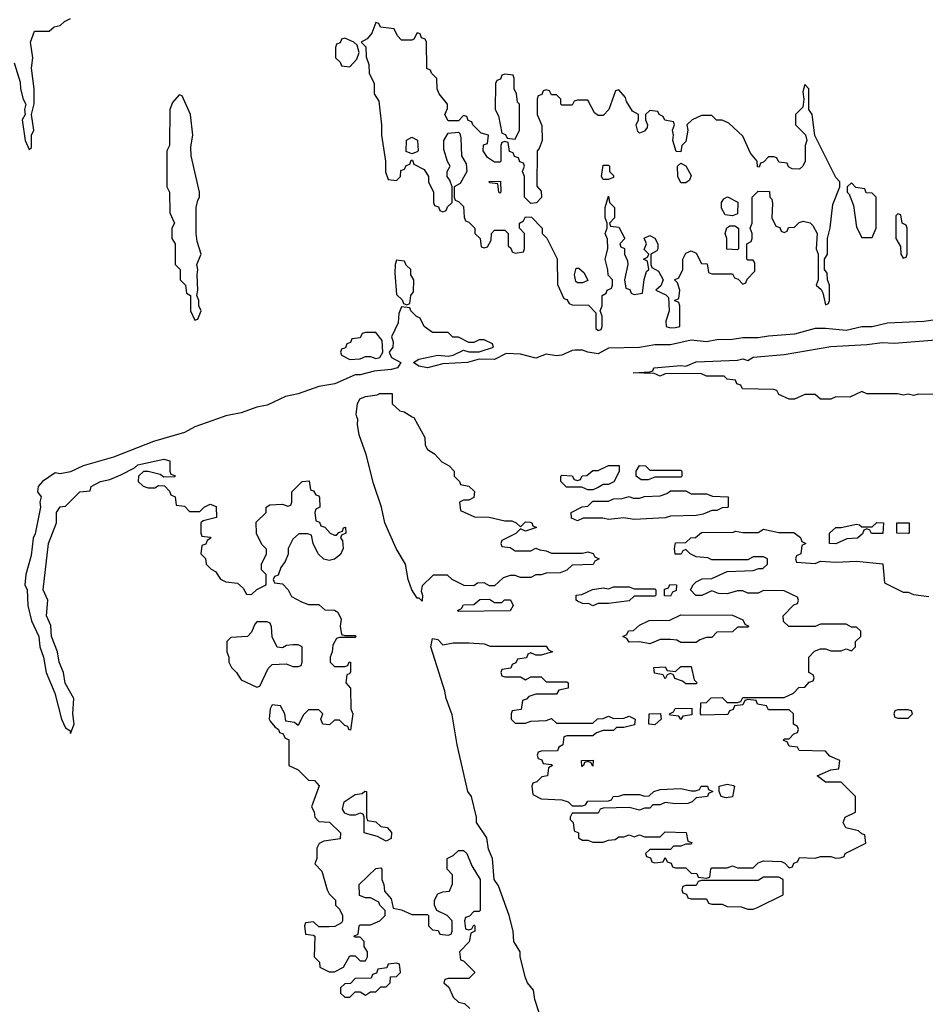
# Model space of a CAD drawing. Header units: inches. Extents: x 2601469 to 2753575, y 449403 to 582909.
# Tile 282 of 350: x 2655973 to 2659476, y 527726 to 531537. Entities that reach past the tile are written whole.
import ezdxf

# ---------------------------------------------------------------- set-up
doc = ezdxf.new("R2010")
doc.units = ezdxf.units.IN
doc.header["$MEASUREMENT"] = 0
doc.layers.add('C6552', color=7, linetype='Continuous')
doc.layers.add('C6553', color=7, linetype='Continuous')

msp = doc.modelspace()

# ---------------------------------------------------------------- linework, layer by layer
at = {"layer": 'C6552', "color": 4, "elevation": 12}
for points in [[(2656760, 530000), (2656650, 529961.1), (2656610, 529939.7), (2656490, 529904.7), (2656336.1, 529843.9), (2656218, 529810), (2656170, 529787.3), (2656130, 529779.6), (2656110, 529783.7), (2656060.7, 529750), (2656044.7, 529730), (2656042, 529710), (2656056, 529690), (2656051, 529670), (2656054, 529650), (2656032.8, 529547.2), (2656024.9, 529530), (2656016.7, 529463.3), (2655996.3, 529390), (2655993.4, 529350), (2656001.6, 529330), (2656003.8, 529270), (2656018, 529210), (2656046.4, 529150), (2656050.6, 529110), (2656064.4, 529070), (2656075.5, 529010), (2656108.5, 528930), (2656134, 528830), (2656150, 528796), (2656166.4, 528786.4), (2656170, 528774), (2656184, 528810), (2656179, 528850), (2656182, 528910), (2656149.4, 528969.4), (2656142.7, 529010), (2656126, 529050), (2656119, 529090), (2656096, 529150), (2656092.7, 529192.7), (2656077.2, 529230), (2656081.2, 529290), (2656064, 529330), (2656084, 529510), (2656115.3, 529590), (2656115.3, 529630), (2656130, 529652), (2656150, 529654), (2656206, 529710), (2656246, 529714), (2656249.1, 529730.9), (2656286, 529750), (2656322, 529758), (2656364.7, 529775.3), (2656417.2, 529802.8), (2656430, 529814.8), (2656530, 529836), (2656554, 529830), (2656554, 529790), (2656558, 529778), (2656572.7, 529772.7), (2656572.7, 529767.3), (2656530, 529766), (2656516.4, 529776.4), (2656470, 529788.7), (2656451.6, 529788.4), (2656432, 529770), (2656431.3, 529750), (2656450, 529731.3), (2656470, 529724.7), (2656495.3, 529724.7), (2656510, 529734), (2656532.7, 529732.7), (2656552.7, 529712.7), (2656558, 529698), (2656574, 529690), (2656578, 529658), (2656610, 529654), (2656630, 529634), (2656670, 529634), (2656686, 529650), (2656710, 529662), (2656732.7, 529652.7), (2656734, 529610), (2656682, 529598), (2656674, 529590), (2656674, 529550), (2656678, 529538), (2656710, 529534), (2656712, 529530), (2656698, 529522), (2656692.7, 529507.3), (2656678, 529502), (2656674, 529470), (2656691.6, 529451.6), (2656694, 529430), (2656714, 529410), (2656730, 529402), (2656750, 529372), (2656770, 529362), (2656816, 529356), (2656836.9, 529336.9), (2656850, 529314), (2656870, 529312), (2656890, 529332), (2656926, 529350), (2656926, 529390), (2656908.4, 529408.4), (2656908, 529430), (2656928, 529470), (2656927.3, 529487.3), (2656910, 529506), (2656888.4, 529548.4), (2656887.3, 529592.7), (2656926, 529630), (2656926, 529650), (2656940.4, 529659.6), (2656990, 529662), (2657010, 529654), (2657022, 529658), (2657026, 529670), (2657026, 529710), (2657066, 529750), (2657092.7, 529752.7), (2657098, 529718), (2657110, 529714), (2657118, 529698), (2657130, 529694), (2657132.7, 529687.3), (2657134, 529650), (2657118, 529642), (2657114, 529630), (2657118, 529598), (2657132.7, 529592.7), (2657138, 529578), (2657152.7, 529572.7), (2657174, 529550), (2657190, 529542), (2657198, 529542), (2657207.3, 529552.7), (2657222, 529558), (2657226, 529570), (2657232.7, 529572.7), (2657234, 529550), (2657218, 529542), (2657214, 529530), (2657222, 529522), (2657224.7, 529490), (2657213.4, 529466.6), (2657190.7, 529449.3), (2657170, 529444), (2657150, 529449), (2657128, 529470), (2657108, 529510), (2657102, 529542), (2657087.3, 529547.3), (2657052.7, 529547.3), (2657030, 529526), (2657012, 529490), (2657011.1, 529468.9), (2656999.6, 529440.4), (2656983.6, 529416.4), (2656972.7, 529387.3), (2656958, 529382), (2656954, 529370), (2656958, 529358), (2656990, 529354), (2657012, 529330), (2657024.7, 529304.7), (2657063.6, 529283.6), (2657090, 529274), (2657130, 529274), (2657152.7, 529252.7), (2657190, 529252), (2657203.6, 529243.6), (2657216.9, 529216.9), (2657212, 529190), (2657218, 529158), (2657230, 529154), (2657270, 529154), (2657274, 529150), (2657270, 529146), (2657210, 529146), (2657198, 529142), (2657183.6, 529116.4), (2657182, 529090), (2657174, 529070), (2657174, 529050), (2657190, 529034), (2657230, 529034), (2657242, 529038), (2657248, 529052), (2657252, 529050), (2657252.7, 529012.7), (2657250, 529006), (2657238, 529002), (2657234, 528970), (2657252, 528950), (2657254, 528870), (2657262, 528850), (2657252.7, 528787.3), (2657246, 528790), (2657242, 528802), (2657230, 528806), (2657210, 528826), (2657190, 528826), (2657171.6, 528808.4), (2657146, 528810), (2657138, 528830), (2657146, 528850), (2657130, 528866), (2657090, 528866), (2657070, 528846), (2657050, 528806), (2657036.4, 528816.4), (2657002, 528822), (2656998, 528850), (2656982, 528882), (2656950, 528886), (2656942, 528870), (2656938, 528830), (2656942, 528822), (2656959.6, 528799.6), (2656974, 528790), (2656978, 528778), (2656992.7, 528772.7), (2656998, 528758), (2657014, 528750), (2657014, 528650), (2657050, 528634), (2657090, 528594), (2657112.7, 528592.7), (2657131.6, 528571.6), (2657102, 528490), (2657111.6, 528471.6), (2657114, 528450), (2657130, 528434), (2657171.6, 528431.6), (2657214, 528390), (2657212.7, 528367.3), (2657150, 528358), (2657131.6, 528348.4), (2657122, 528330), (2657122, 528290), (2657114, 528270), (2657142, 528242), (2657162, 528170), (2657170, 528154), (2657194, 528130), (2657194, 528110), (2657210, 528094), (2657222, 528070), (2657222, 528050), (2657218, 528042), (2657192, 528028), (2657170, 528026), (2657130, 528026), (2657110, 528046), (2657078, 528042), (2657074, 528030), (2657078, 527998), (2657110, 527994), (2657114, 527990), (2657112, 527910), (2657132, 527890), (2657134, 527870), (2657170, 527852), (2657190, 527852), (2657226, 527870), (2657250, 527914), (2657270, 527914), (2657290, 527894), (2657310, 527894), (2657318, 527910), (2657318, 527930), (2657306, 527950), (2657306, 527970), (2657290, 527986), (2657270, 527986), (2657266, 527990), (2657282, 527998), (2657286, 528030), (2657290, 528034), (2657330, 528034), (2657366, 528050), (2657386, 528070), (2657386, 528090), (2657366, 528110), (2657362, 528122), (2657330, 528138), (2657310, 528138), (2657287.3, 528147.3), (2657286, 528190), (2657350, 528252), (2657370, 528254), (2657374, 528250), (2657374, 528210), (2657382, 528190), (2657383.6, 528163.6), (2657410, 528134), (2657418, 528098), (2657450, 528092), (2657490, 528074), (2657550, 528074), (2657554, 528070), (2657554, 528030), (2657570, 528014), (2657591.6, 528011.6), (2657598, 527998), (2657630, 527994), (2657642, 527998), (2657646, 528010), (2657646, 528050), (2657626, 528070), (2657586, 528090), (2657578, 528110), (2657578, 528130), (2657590, 528154), (2657610, 528162), (2657635.3, 528164.7), (2657647.3, 528192.7), (2657647.3, 528227.3), (2657626, 528250), (2657626, 528290), (2657650, 528302), (2657670, 528322), (2657690, 528322), (2657702, 528310), (2657722, 528262), (2657754, 528210), (2657754, 528090), (2657750, 528086), (2657730, 528086), (2657712.7, 528067.3), (2657698, 528062), (2657694, 528050), (2657698, 528018), (2657710, 528014), (2657722, 528018), (2657730, 528034), (2657734, 528030), (2657734, 528010), (2657718, 528002), (2657711.6, 527968.4), (2657674, 527930), (2657678, 527898), (2657690, 527894), (2657731.6, 527851.6), (2657731.6, 527848.4), (2657710, 527826), (2657630, 527826), (2657618, 527822), (2657614, 527810), (2657632.7, 527792.7), (2657650, 527754), (2657670, 527734), (2657694, 527730), (2657714, 527710)], [(2657491.7, 530000), (2657496.9, 529996.9), (2657539.6, 529919.6), (2657542, 529890), (2657550, 529874), (2657576.9, 529856.9), (2657605.4, 529825.4), (2657634, 529810), (2657654, 529790), (2657654, 529770), (2657674, 529750), (2657678, 529738), (2657710, 529732), (2657731.6, 529711.6), (2657730, 529688), (2657710, 529678), (2657690, 529678), (2657674, 529670), (2657678, 529638), (2657732.7, 529612.7), (2657788.4, 529611.6), (2657850, 529598), (2657876.9, 529596.9), (2657894, 529590), (2657910, 529574), (2657930, 529594), (2657947.3, 529592.7), (2657954, 529590), (2657958, 529578), (2657971.6, 529571.6), (2657930, 529558), (2657910, 529566), (2657891.6, 529548.4), (2657838, 529522), (2657834, 529510), (2657838, 529498), (2657870, 529494), (2657890, 529482), (2657950, 529482), (2657970, 529492), (2657984.7, 529484.7), (2658010, 529482), (2658030, 529472), (2658150, 529472), (2658170, 529478), (2658191.6, 529471.6), (2658198, 529458), (2658214, 529450), (2658198, 529442), (2658191.6, 529428.4), (2658110, 529426), (2658090, 529406), (2658063.6, 529396.4), (2658010, 529395.3), (2657990, 529388), (2657970, 529388), (2657950, 529378), (2657910, 529378), (2657890, 529386), (2657870, 529386), (2657843.6, 529376.4), (2657810, 529346), (2657790, 529346), (2657770, 529358), (2657743.6, 529356.4), (2657730, 529346), (2657692.7, 529347.3), (2657646, 529370), (2657627.3, 529387.3), (2657572.7, 529387.3), (2657530, 529346), (2657525.4, 529325.4), (2657531.3, 529310), (2657530, 529286), (2657518, 529298), (2657510, 529298), (2657489.5, 529330), (2657475.1, 529370), (2657465.2, 529430), (2657429.2, 529490), (2657385.2, 529590), (2657372.7, 529650), (2657341.6, 529741.6), (2657313.6, 529853.6), (2657286, 529930), (2657279.3, 529970), (2657281.2, 529990), (2657277.6, 530000)], [(2657983.7, 527690), (2657965.4, 527745.4), (2657960.9, 527780.9), (2657937.2, 527810), (2657929.3, 527829.3), (2657909.3, 527910), (2657909.2, 527930), (2657884, 527970), (2657881.2, 528010), (2657866, 528070), (2657824.8, 528184.8), (2657808.7, 528210), (2657802, 528290), (2657786.8, 528326.8), (2657779.3, 528370), (2657739.3, 528430), (2657739.3, 528450), (2657721.2, 528530), (2657706.6, 528550), (2657664.5, 528730), (2657646.3, 528846.3), (2657622.7, 528910), (2657618, 528938), (2657563.7, 529110), (2657570, 529142), (2657590, 529138), (2657610, 529118), (2657650, 529124.7), (2657710, 529124.7), (2657770, 529122), (2657792.7, 529112.7), (2658010, 529112), (2658018, 529098), (2658034, 529090), (2657990, 529078), (2657970, 529078), (2657950, 529086), (2657938, 529082), (2657932.7, 529067.3), (2657898, 529062), (2657892.7, 529047.3), (2657878, 529042), (2657872.7, 529027.3), (2657838, 529022), (2657834, 529010), (2657838, 528998), (2657850, 528994), (2657910, 528994), (2657930, 528982), (2657950, 528994), (2657990, 528994), (2658010, 528974), (2658090, 528974), (2658094, 528970), (2658094, 528950), (2658058, 528942), (2658050, 528926), (2657970, 528926), (2657942, 528918), (2657932.7, 528907.3), (2657918, 528902), (2657912.7, 528867.3), (2657878, 528862), (2657874, 528850), (2657874, 528830), (2657890, 528814), (2657930, 528814), (2657950, 528822), (2658010, 528824.7), (2658030, 528832), (2658050, 528814), (2658190, 528814), (2658208.4, 528831.6), (2658230, 528832), (2658250, 528842), (2658270, 528832), (2658310, 528834), (2658330, 528842), (2658354, 528830), (2658351.6, 528808.4), (2658310, 528798), (2658282, 528798), (2658270, 528786), (2658230, 528786), (2658203.6, 528776.4), (2658190, 528766), (2658090, 528766), (2658078, 528762), (2658074, 528730), (2658058, 528722), (2658052.7, 528707.3), (2657990, 528706), (2657978, 528702), (2657974, 528690), (2657978, 528678), (2657992.7, 528672.7), (2657998, 528658), (2658030, 528654), (2658034, 528650), (2658018, 528642), (2658014, 528610), (2657992.7, 528607.3), (2657972.7, 528587.3), (2657958, 528582), (2657954, 528570), (2657958, 528538), (2657990, 528522), (2658070, 528518), (2658094, 528510), (2658110, 528494), (2658150, 528494), (2658162, 528498), (2658170, 528512), (2658250, 528514), (2658262, 528518), (2658268.9, 528531.1), (2658290, 528531.3), (2658310, 528538), (2658370, 528538), (2658390, 528532), (2658407.3, 528532.7), (2658426, 528550), (2658450, 528558), (2658530, 528561), (2658570, 528552), (2658587.3, 528552.7), (2658602, 528558), (2658608.9, 528571.1), (2658634, 528570), (2658638, 528558), (2658654, 528550), (2658638, 528542), (2658634, 528530), (2658590, 528526), (2658574, 528510), (2658556.9, 528503.1), (2658510, 528502), (2658470, 528508), (2658450, 528498), (2658422, 528498), (2658410, 528486), (2658390, 528486), (2658370, 528478), (2658330, 528488), (2658230, 528486), (2658218, 528482), (2658210, 528466), (2658110, 528466), (2658102, 528450), (2658102, 528442), (2658114, 528430), (2658118, 528398), (2658134, 528390), (2658134, 528370), (2658150, 528362), (2658170, 528362), (2658190, 528354), (2658230, 528354), (2658250, 528362), (2658276.4, 528363.6), (2658290, 528374), (2658310, 528374), (2658330, 528382), (2658350, 528374), (2658370, 528382), (2658390, 528374), (2658450, 528374), (2658470, 528394), (2658551.6, 528391.6), (2658558, 528358), (2658572.7, 528352.7), (2658570, 528346), (2658550, 528346), (2658530, 528338), (2658502, 528338), (2658490, 528326), (2658410, 528326), (2658394, 528310), (2658398, 528298), (2658412.7, 528292.7), (2658418, 528278), (2658430, 528274), (2658462, 528278), (2658470, 528294), (2658478, 528278), (2658492.7, 528272.7), (2658498, 528258), (2658510, 528254), (2658550, 528254), (2658570, 528234), (2658592.7, 528232.7), (2658598, 528218), (2658630, 528214), (2658642, 528218), (2658646, 528250), (2658650, 528254), (2658710, 528254), (2658730, 528262), (2658750, 528254), (2658810, 528254), (2658830, 528274), (2658850, 528282), (2658919.6, 528279.6), (2658932.7, 528272.7), (2658950, 528254), (2658962, 528258), (2658967.3, 528272.7), (2658982, 528278), (2658990, 528294), (2659050, 528292), (2659070, 528298), (2659110, 528298), (2659130, 528292), (2659147.3, 528292.7), (2659162, 528298), (2659166, 528310), (2659246, 528350), (2659242, 528382), (2659230, 528386), (2659218, 528398), (2659169, 528409), (2659158, 528430), (2659166, 528450), (2659206, 528470), (2659206, 528530), (2659150, 528586), (2659090, 528586), (2659058, 528610), (2659110, 528634), (2659142, 528638), (2659146, 528670), (2659107.3, 528687.3), (2659090, 528706), (2658988.4, 528708.4), (2658982, 528722), (2658950, 528726), (2658942, 528742), (2658927.3, 528747.3), (2658930, 528754), (2658950, 528754), (2658967.3, 528772.7), (2658982, 528778), (2658986, 528790), (2658982, 528802), (2658966, 528810), (2658966, 528850), (2658950, 528866), (2658870, 528866), (2658862, 528882), (2658827.3, 528887.3), (2658822, 528902), (2658790, 528906), (2658778, 528902), (2658770, 528886), (2658738, 528882), (2658732.7, 528867.3), (2658718, 528862), (2658711.6, 528848.4), (2658610, 528846), (2658606, 528850), (2658607.3, 528892.7), (2658630, 528894), (2658648, 528912), (2658690, 528914), (2658710, 528894), (2658750, 528894), (2658762, 528898), (2658770, 528914), (2658930, 528914), (2658966, 528930), (2658987.3, 528952.7), (2659010, 528954), (2659027.3, 528972.7), (2659042, 528978), (2659046, 528990), (2659042, 529002), (2659026, 529010), (2659026, 529070), (2659047.3, 529092.7), (2659070, 529102), (2659090, 529102), (2659110, 529094), (2659150, 529094), (2659170, 529102), (2659190, 529094), (2659206, 529110), (2659206, 529130), (2659226, 529150), (2659226, 529170), (2659210, 529186), (2659190, 529186), (2659170, 529198), (2659070, 529198), (2659050, 529188), (2658948.4, 529188.4), (2658927.3, 529207.3), (2658926, 529230), (2658967.3, 529272.7), (2658982, 529278), (2658986, 529290), (2658982, 529302), (2658930, 529326), (2658850, 529328), (2658830, 529318), (2658790, 529318), (2658770, 529326), (2658750, 529326), (2658710, 529315.3), (2658676.4, 529316.4), (2658650, 529326), (2658611.6, 529308.4), (2658588.4, 529308.4), (2658568, 529330), (2658578, 529350), (2658590, 529362), (2658612.7, 529372.7), (2658650, 529374), (2658710, 529402), (2658810, 529404.7), (2658832.7, 529412.7), (2658847.3, 529412.7), (2658866, 529430), (2658866, 529450), (2658850, 529458), (2658810, 529458), (2658790, 529446), (2658650, 529446), (2658634.6, 529454.6), (2658590, 529458), (2658566, 529470), (2658550, 529486), (2658538, 529482), (2658531.6, 529468.4), (2658508.7, 529468.7), (2658506, 529490), (2658510, 529512), (2658550, 529514), (2658568.4, 529531.6), (2658587.3, 529532.7), (2658610, 529552), (2658734, 529554), (2658742, 529558), (2658770, 529552), (2658830, 529552), (2658850, 529564.7), (2658910, 529552), (2658967.3, 529552.7), (2658992.7, 529532.7), (2658998, 529518), (2659014, 529510), (2658998, 529502), (2658994, 529470), (2658978, 529462), (2658974, 529450), (2658978, 529438), (2659050, 529432), (2659070, 529442), (2659130, 529438), (2659210, 529442), (2659311.6, 529431.6), (2659318, 529358), (2659390, 529322), (2659410, 529322), (2659430, 529312), (2659490, 529304.7)]]:
    msp.add_lwpolyline(points, dxfattribs=at)
for points in [[(2658170, 529718), (2658147.3, 529727.3), (2658088.4, 529728.4), (2658066, 529750), (2658066, 529770), (2658070, 529774), (2658110, 529772), (2658118, 529758), (2658130, 529754), (2658142, 529758), (2658148.4, 529771.6), (2658167.3, 529772.7), (2658190, 529792), (2658210, 529792), (2658250, 529812), (2658291.3, 529811.3), (2658291.6, 529788.4), (2658271.3, 529748.7), (2658250, 529738), (2658230, 529738), (2658210, 529726), (2658190, 529718)], [(2658410, 529794), (2658530, 529794), (2658534, 529790), (2658534, 529770), (2658530, 529766), (2658430, 529766), (2658403.6, 529756.4), (2658376.4, 529756.4), (2658358, 529770), (2658358, 529790), (2658370, 529811.3), (2658394, 529810)], [(2658570, 529702), (2658630, 529702), (2658652.7, 529692.7), (2658714, 529690), (2658714, 529650), (2658711.1, 529648.9), (2658690, 529648), (2658670, 529638), (2658650, 529638), (2658616.9, 529623.1), (2658590, 529618), (2658490, 529615.3), (2658470, 529608.7), (2658350, 529602), (2658310, 529608.7), (2658250, 529602), (2658228.4, 529608.4), (2658170, 529608), (2658152.7, 529607.3), (2658130, 529598), (2658107.3, 529607.3), (2658106, 529630), (2658148.4, 529651.6), (2658170, 529654), (2658190, 529674), (2658250, 529674), (2658270, 529682), (2658303.6, 529683.6), (2658330, 529692), (2658345.4, 529685.4), (2658370, 529684.7), (2658390, 529692), (2658450, 529694), (2658476.4, 529703.6), (2658490, 529714), (2658550, 529714)], [(2659268, 529548), (2659262, 529562), (2659250, 529566), (2659238, 529562), (2659232.7, 529547.3), (2659214, 529530), (2659172.7, 529527.3), (2659130, 529508), (2659106, 529510), (2659106, 529550), (2659130, 529572), (2659150, 529572), (2659210, 529584.7), (2659222, 529582), (2659230, 529574), (2659270, 529574), (2659288.9, 529591.1), (2659314, 529590), (2659311.6, 529548.4)], [(2659410, 529548), (2659366, 529550), (2659366, 529590), (2659414, 529590), (2659414, 529550)], [(2658350, 529334), (2658430, 529334), (2658434, 529330), (2658434, 529310), (2658430, 529306), (2658350, 529306), (2658330, 529288), (2658250, 529278), (2658210, 529278), (2658190, 529268.7), (2658176.4, 529276.4), (2658150, 529278), (2658130, 529286), (2658126, 529290), (2658126, 529310), (2658147.3, 529312.7), (2658188.9, 529331.1), (2658230, 529338), (2658250, 529334), (2658270, 529342), (2658330, 529342)], [(2658490, 529306), (2658467.3, 529307.3), (2658467.3, 529332.7), (2658482, 529338), (2658488.4, 529351.6), (2658514, 529350), (2658512.7, 529327.3), (2658498, 529322)], [(2657810, 529282), (2657838, 529282), (2657848.4, 529291.6), (2657871.6, 529291.6), (2657882, 529270), (2657870, 529248.7), (2657670, 529246), (2657666, 529250), (2657682, 529258), (2657690, 529272), (2657730, 529274), (2657752.7, 529292.7), (2657790, 529294)], [(2658530, 529126), (2658515.3, 529135.3), (2658490, 529138), (2658450, 529138), (2658410, 529122), (2658370, 529128.7), (2658330, 529128), (2658322, 529142), (2658306, 529150), (2658322, 529158), (2658328.4, 529171.6), (2658347.3, 529172.7), (2658370, 529194), (2658408.4, 529211.6), (2658487.3, 529212.7), (2658530, 529234), (2658730, 529232), (2658770, 529214), (2658778, 529198), (2658794, 529190), (2658790, 529186), (2658750, 529186), (2658730, 529168), (2658670, 529166), (2658650, 529146), (2658630, 529146), (2658603.6, 529136.4), (2658590, 529126)], [(2656930, 529206), (2656890, 529206), (2656882, 529198), (2656870, 529166), (2656854, 529150), (2656790, 529146), (2656774, 529130), (2656774, 529090), (2656782, 529070), (2656782, 529050), (2656792, 529030), (2656812, 529010), (2656830, 528982), (2656890, 528954), (2656902, 528958), (2656934.6, 529025.4), (2656950, 529042), (2657003.6, 529043.6), (2657030, 529034), (2657050, 529034), (2657062, 529038), (2657066, 529050), (2657066, 529110), (2657050, 529118), (2657030, 529118), (2657005.4, 529114.6), (2656990, 529106), (2656968.7, 529108.7), (2656948.9, 529148.9), (2656947.3, 529187.3), (2656942, 529202)], [(2658550, 528966), (2658536.4, 528976.4), (2658507.3, 528987.3), (2658502, 529002), (2658490, 529006), (2658478, 529002), (2658470, 528986), (2658462, 529002), (2658428, 529008), (2658426, 529030), (2658470, 529032), (2658478, 529018), (2658510, 529014), (2658530, 529034), (2658570, 529034), (2658582, 528982), (2658594, 528970), (2658590, 528966)], [(2658430, 528808), (2658406, 528810), (2658408, 528850), (2658451.6, 528851.6), (2658454, 528830)], [(2658530, 528828), (2658522, 528842), (2658490, 528846), (2658486, 528850), (2658502, 528858), (2658508.4, 528871.6), (2658572.7, 528872.7), (2658572.7, 528847.3), (2658538, 528842)], [(2659410, 528866), (2659370, 528866), (2659358, 528862), (2659354, 528850), (2659358, 528838), (2659370, 528834), (2659410, 528834), (2659426, 528850), (2659422, 528862)], [(2658190, 528648), (2658182, 528662), (2658170, 528666), (2658158, 528662), (2658154, 528650), (2658147.3, 528647.3), (2658146, 528670), (2658191.6, 528671.6)], [(2658705.2, 528525.2), (2658686, 528530), (2658678, 528550), (2658678, 528570), (2658710, 528578.8), (2658733.7, 528573.7), (2658738, 528570), (2658730, 528529)], [(2657390, 528358), (2657356.4, 528376.4), (2657306, 528390), (2657306, 528450), (2657302, 528462), (2657290, 528466), (2657270, 528458), (2657250, 528458), (2657230, 528466), (2657222, 528482), (2657228, 528510), (2657270, 528538), (2657298, 528542), (2657308.4, 528551.6), (2657314, 528550), (2657314, 528450), (2657318, 528438), (2657350, 528432), (2657370, 528414), (2657394, 528410), (2657411.6, 528391.6), (2657410, 528368)], [(2658910, 528218), (2658850, 528218), (2658830, 528206), (2658610, 528206), (2658598, 528202), (2658590, 528186), (2658550, 528186), (2658538, 528182), (2658534, 528170), (2658538, 528158), (2658552.7, 528152.7), (2658558, 528138), (2658570, 528134), (2658630, 528134), (2658638, 528118), (2658650, 528114), (2658690, 528114), (2658710, 528104.7), (2658763.6, 528103.6), (2658790, 528094), (2658810, 528094), (2658830, 528102), (2658926, 528150), (2658926, 528210)], [(2657430, 527886), (2657398, 527882), (2657392.7, 527867.3), (2657358, 527862), (2657352.7, 527847.3), (2657338, 527842), (2657332.7, 527827.3), (2657270, 527826), (2657252.7, 527807.3), (2657230, 527806), (2657214, 527790), (2657214, 527770), (2657230, 527754), (2657250, 527754), (2657270, 527774), (2657290, 527774), (2657310, 527762), (2657330, 527774), (2657350, 527774), (2657370, 527794), (2657390, 527794), (2657406, 527810), (2657407.3, 527832.7), (2657430, 527834), (2657446, 527850), (2657442, 527882)]]:
    msp.add_lwpolyline(points, close=True, dxfattribs=at)
at = {"layer": 'C6553', "color": 4, "elevation": 12}
for points in [[(2655951, 531370), (2655975.3, 531295.3), (2655976, 531270), (2655986, 531230), (2655996, 531210), (2655991.3, 531190), (2655994, 531170), (2655982, 531150), (2655994, 531070), (2656010, 531034), (2656018, 531042), (2656018, 531090), (2656028, 531110), (2656018, 531170), (2656028.9, 531211.1), (2656028.7, 531270), (2656019, 531350), (2656024, 531390), (2656015.3, 531450), (2656030, 531492), (2656087.3, 531492.7), (2656106, 531510), (2656130, 531514), (2656146, 531530), (2656170, 531542)], [(2659550, 530381.1), (2659470, 530368.5), (2659330, 530362.6), (2659270, 530348.4), (2659230, 530348.3), (2659170, 530333.5), (2659090, 530342.4), (2659050, 530341.6), (2658970, 530319.7), (2658870, 530312.8), (2658830, 530305.7), (2658770, 530305.4), (2658730, 530299.1), (2658670, 530297.4), (2658630, 530289.7), (2658570, 530296.9), (2658490, 530278), (2658430, 530278.7), (2658370, 530268.3), (2658250, 530266), (2658210, 530244), (2658170, 530249.7), (2658150, 530258.4), (2658122, 530258), (2658110, 530257), (2658070, 530239.1), (2658050, 530236.4), (2658010, 530242.6), (2657970, 530227.4), (2657910, 530242), (2657854.8, 530245.2), (2657810, 530222.3), (2657750, 530223.5), (2657704.7, 530210), (2657610, 530205.1), (2657550, 530189.8), (2657516.3, 530196.3), (2657496, 530210), (2657516.6, 530223.4), (2657590, 530238.8), (2657630, 530234.8), (2657650, 530238.8), (2657690, 530258), (2657710, 530252), (2657750, 530251.3), (2657806, 530270), (2657802, 530282), (2657770, 530298), (2657750, 530298), (2657730, 530288), (2657710, 530288), (2657670, 530308), (2657648.4, 530308.4), (2657630, 530326), (2657570, 530326), (2657538, 530350), (2657522, 530382), (2657508, 530388), (2657486, 530410), (2657482, 530422), (2657450, 530426), (2657439.6, 530400.4), (2657436.8, 530363.2), (2657411.3, 530310), (2657418, 530290), (2657416, 530270), (2657402, 530250), (2657411.3, 530230), (2657446.8, 530210), (2657434, 530190), (2657410, 530183.1), (2657343.6, 530176.4), (2657290, 530162.6), (2657270, 530163), (2657192.2, 530127.8), (2657130, 530116.9), (2657050, 530088.4), (2657001.3, 530078.7), (2656930, 530045.4), (2656890, 530037.4), (2656830, 530015.1), (2656770, 530003.5), (2656760, 530000)], [(2659610, 530086), (2659450, 530088), (2659430, 530082), (2659410, 530088), (2659390, 530084), (2659370, 530088.7), (2659250, 530088.7), (2659230, 530098), (2659183.6, 530076.4), (2659130, 530078), (2659110, 530068.7), (2659070, 530068.7), (2659050, 530086), (2659010, 530086), (2658970, 530068), (2658950, 530068), (2658910, 530086), (2658902, 530102), (2658890, 530106), (2658768.4, 530108.4), (2658762, 530122), (2658747.3, 530127.3), (2658742, 530142), (2658710, 530146), (2658698, 530158), (2658630, 530158), (2658610, 530166), (2658550, 530168), (2658470, 530166), (2658450, 530158), (2658427.3, 530167.3), (2658346, 530170), (2658410, 530174), (2658422, 530178), (2658426, 530190), (2658530, 530198.8), (2658550, 530196), (2658590, 530212.4), (2658750, 530218.8), (2658770, 530224.7), (2658790, 530218), (2658809.7, 530230.3), (2658930, 530240.7), (2659110, 530272.2), (2659250, 530279.3), (2659310, 530287.7), (2659355.1, 530284.9), (2659550, 530300.7)], [(2657277.6, 530000), (2657274, 530010), (2657279, 530050), (2657289.2, 530070), (2657310, 530078.8), (2657355.3, 530084.7), (2657366, 530090), (2657414, 530090), (2657414, 530050), (2657443.6, 530023.6), (2657459.6, 530019.6), (2657491.7, 530000)]]:
    msp.add_lwpolyline(points, dxfattribs=at)
for points in [[(2657350, 531526), (2657335.3, 531484.7), (2657316.9, 531463.1), (2657294, 531450), (2657311.6, 531431.6), (2657312.7, 531392.7), (2657323.6, 531363.6), (2657324.7, 531330), (2657344.7, 531290), (2657344.7, 531250), (2657362, 531222), (2657372, 531130), (2657372, 531090), (2657387.3, 530990), (2657388, 530948), (2657398, 530918), (2657430, 530914), (2657446, 530930), (2657447.3, 530952.7), (2657462, 530958), (2657467.3, 530972.7), (2657482, 530978), (2657487.3, 530992.7), (2657492.7, 530992.7), (2657498, 530978), (2657536.9, 530956.9), (2657554, 530930), (2657554, 530910), (2657574, 530870), (2657574, 530830), (2657578, 530818), (2657592.7, 530812.7), (2657598, 530798), (2657610, 530794), (2657622, 530798), (2657627.3, 530812.7), (2657646, 530830), (2657646, 530890), (2657636.4, 530916.4), (2657626, 530930), (2657626, 530950), (2657638, 530970), (2657628, 530988), (2657614, 531034), (2657614, 531070), (2657630, 531098), (2657670, 531102), (2657676, 531096), (2657679.8, 531079.8), (2657682, 531010), (2657699.6, 530979.6), (2657702, 530950), (2657676.9, 530903.1), (2657654, 530890), (2657654, 530850), (2657658, 530838), (2657670, 530834), (2657690, 530814), (2657692.7, 530772.7), (2657698, 530758), (2657710, 530754), (2657734, 530730), (2657734, 530710), (2657754, 530690), (2657758, 530658), (2657770, 530654), (2657782, 530658), (2657796.4, 530683.6), (2657798, 530710), (2657810, 530722), (2657850, 530722), (2657862, 530710), (2657862, 530662), (2657872.7, 530652.7), (2657878, 530638), (2657890, 530634), (2657922, 530638), (2657926, 530650), (2657926, 530710), (2657906, 530730), (2657906, 530750), (2657922, 530758), (2657930, 530774), (2657952.7, 530772.7), (2657994, 530730), (2657994, 530710), (2658011.6, 530691.6), (2658051.6, 530611.6), (2658052.7, 530512.7), (2658078, 530458), (2658090, 530454), (2658098, 530438), (2658110, 530434), (2658172.7, 530432.7), (2658202, 530402), (2658202, 530342), (2658210, 530334), (2658222, 530338), (2658226, 530350), (2658226, 530390), (2658218, 530410), (2658226, 530430), (2658226, 530470), (2658242, 530478), (2658246, 530490), (2658262, 530498), (2658266, 530510), (2658266, 530530), (2658248.7, 530548.7), (2658248.4, 530568.4), (2658238, 530610), (2658248, 530650), (2658247.3, 530687.3), (2658238, 530710), (2658246, 530730), (2658246, 530750), (2658238, 530770), (2658238, 530810), (2658250, 530854), (2658254, 530830), (2658274, 530810), (2658274, 530770), (2658254, 530750), (2658258, 530738), (2658290, 530734), (2658314, 530690), (2658294, 530670), (2658298, 530658), (2658312, 530652), (2658312, 530630), (2658323.6, 530603.6), (2658324.7, 530590), (2658312, 530530), (2658318, 530498), (2658332.7, 530492.7), (2658338, 530478), (2658350, 530474), (2658382, 530478), (2658388.4, 530531.6), (2658398, 530562), (2658406, 530570), (2658402, 530602), (2658386, 530610), (2658402, 530618), (2658406, 530630), (2658388, 530648), (2658398, 530670), (2658388, 530692), (2658410, 530702), (2658430, 530692), (2658442, 530670), (2658442, 530650), (2658438, 530642), (2658414, 530630), (2658414, 530590), (2658418, 530578), (2658443.6, 530563.6), (2658462, 530530), (2658452.7, 530507.3), (2658434, 530490), (2658472.7, 530472.7), (2658482, 530462), (2658484.7, 530410), (2658472, 530370), (2658474, 530350), (2658490, 530344.7), (2658510, 530346), (2658526, 530350), (2658526, 530430), (2658522, 530442), (2658506, 530450), (2658522, 530458), (2658526, 530490), (2658518, 530518), (2658506, 530530), (2658522, 530538), (2658538, 530570), (2658538, 530610), (2658550, 530634), (2658570, 530642), (2658590, 530634), (2658610, 530594), (2658632.7, 530592.7), (2658638, 530558), (2658650, 530554), (2658730, 530554), (2658738, 530538), (2658752.7, 530532.7), (2658770, 530514), (2658782, 530518), (2658787.3, 530532.7), (2658816.4, 530563.6), (2658816.4, 530596.4), (2658810, 530606), (2658790, 530606), (2658786, 530610), (2658786, 530670), (2658802, 530678), (2658806, 530690), (2658806, 530710), (2658798, 530730), (2658806, 530750), (2658806, 530850), (2658830, 530874), (2658872.7, 530872.7), (2658874, 530850), (2658882, 530842), (2658885.4, 530825.4), (2658882, 530770), (2658898, 530738), (2658912.7, 530732.7), (2658918, 530718), (2658930, 530714), (2658942, 530718), (2658947.3, 530732.7), (2658970, 530734), (2658988, 530752), (2659003.1, 530756.9), (2659030, 530751.3), (2659041, 530741), (2659058, 530710), (2659054, 530650), (2659062, 530630), (2659062, 530530), (2659054, 530510), (2659072.7, 530492.7), (2659079.6, 530479.6), (2659090, 530434), (2659102, 530438), (2659106, 530450), (2659106, 530510), (2659098, 530530), (2659096.4, 530556.4), (2659086, 530570), (2659086, 530610), (2659098, 530630), (2659098, 530690), (2659108.4, 530731.6), (2659118.6, 530821.4), (2659146, 530890), (2659146, 530910), (2659130, 530926), (2659048.4, 531088.4), (2659038, 531170), (2659026, 531190), (2659026, 531270), (2659010, 531286), (2659002.8, 531257.2), (2659006, 531230), (2659002, 531198), (2658974, 531170), (2658974, 531130), (2659012, 531092), (2659018, 531070), (2659011.3, 531050), (2659011.1, 530988.9), (2659002, 530970), (2658990, 530958), (2658960.4, 530960.4), (2658947.3, 530967.3), (2658942, 530982), (2658910, 530986), (2658902, 531002), (2658890, 531006), (2658870, 531006), (2658850, 530986), (2658838, 530982), (2658834, 530966), (2658827.3, 530967.3), (2658826, 530990), (2658800.2, 531020.2), (2658770, 531086), (2658716.4, 531136.4), (2658690, 531148), (2658668.4, 531148.4), (2658650, 531166), (2658610, 531166), (2658574, 531150), (2658554, 531130), (2658558, 531110), (2658550, 531066), (2658534, 531050), (2658530, 531026), (2658512.7, 531027.3), (2658499, 531070), (2658502, 531090), (2658498, 531110), (2658506, 531130), (2658502, 531142), (2658468.4, 531148.4), (2658462, 531162), (2658446, 531170), (2658442, 531182), (2658410, 531186), (2658394, 531170), (2658394, 531150), (2658402, 531130), (2658399.6, 531120.4), (2658390, 531106), (2658370, 531098), (2658364, 531104), (2658358, 531130), (2658366, 531150), (2658366, 531170), (2658343.1, 531183.1), (2658320.4, 531220.4), (2658316.4, 531236.4), (2658290, 531266), (2658278, 531262), (2658252, 531190), (2658230, 531166), (2658210, 531166), (2658196.4, 531176.4), (2658170, 531226), (2658130, 531226), (2658118, 531222), (2658110, 531206), (2658070, 531206), (2658066, 531210), (2658066, 531230), (2658050, 531246), (2658030, 531246), (2658022, 531262), (2658010, 531266), (2657998, 531262), (2657992.7, 531247.3), (2657978, 531242), (2657974, 531230), (2657974, 531170), (2657992.7, 531127.3), (2657994, 531070), (2657982, 531038), (2657974, 531030), (2657972.7, 530892.7), (2657990, 530874), (2657991, 530849), (2657971.6, 530828.4), (2657950, 530826), (2657926, 530850), (2657926, 530930), (2657918, 530950), (2657926, 530970), (2657922, 530982), (2657907.3, 530987.3), (2657902, 531002), (2657887.3, 531007.3), (2657882, 531022), (2657867.3, 531027.3), (2657862, 531062), (2657850, 531066), (2657838, 531062), (2657834, 531050), (2657834, 530990), (2657830, 530986), (2657810, 530986), (2657783.1, 531003.1), (2657766, 531030), (2657767.3, 531052.7), (2657782, 531058), (2657786, 531090), (2657758, 531098), (2657726, 531130), (2657722, 531142), (2657707.3, 531147.3), (2657702, 531162), (2657690, 531166), (2657670, 531146), (2657630, 531146), (2657618, 531170), (2657627.3, 531192.7), (2657628, 531210), (2657595.3, 531250), (2657588, 531270), (2657586, 531310), (2657566, 531330), (2657562, 531342), (2657548.4, 531348.4), (2657546, 531450), (2657542, 531462), (2657527.3, 531467.3), (2657522, 531482), (2657510, 531486), (2657498, 531462), (2657490, 531458), (2657450, 531458), (2657434.6, 531474.6), (2657422, 531502), (2657368.4, 531508.4), (2657362, 531522)], [(2657230, 531466), (2657218, 531462), (2657212.7, 531447.3), (2657198, 531442), (2657194, 531430), (2657194, 531390), (2657212.7, 531372.7), (2657218, 531358), (2657250, 531354), (2657276.4, 531383.6), (2657286, 531410), (2657278, 531438), (2657266, 531450)], [(2657850, 531326), (2657838, 531322), (2657832.7, 531307.3), (2657818, 531302), (2657814, 531290), (2657812, 531190), (2657824.7, 531164.7), (2657838, 531098), (2657852.7, 531092.7), (2657858, 531078), (2657890, 531074), (2657906, 531110), (2657906, 531210), (2657898, 531218), (2657895.3, 531250), (2657886, 531270), (2657886, 531310), (2657882, 531322)], [(2656590, 531246), (2656563.6, 531216.4), (2656554, 531190), (2656552, 531050), (2656542, 531030), (2656542, 530890), (2656552, 530870), (2656554, 530790), (2656572, 530750), (2656562, 530730), (2656562, 530690), (2656574, 530670), (2656574, 530590), (2656594, 530570), (2656594, 530530), (2656614, 530510), (2656618, 530478), (2656634, 530470), (2656634, 530410), (2656650, 530374), (2656662, 530378), (2656675.3, 530410), (2656666, 530430), (2656666, 530450), (2656658, 530470), (2656662, 530490), (2656659, 530550), (2656662, 530570), (2656658, 530590), (2656675.3, 530630), (2656659, 530679), (2656656, 530710), (2656655.1, 530810), (2656661.5, 530838.5), (2656668.7, 530850), (2656668.7, 530870), (2656636, 531010), (2656635.5, 531044.5), (2656642, 531090), (2656634, 531170), (2656602, 531242)], [(2657490, 531018), (2657467.3, 531027.3), (2657468.7, 531071.3), (2657490, 531082), (2657511.1, 531071.1), (2657514, 531030), (2657510, 531026)], [(2658530, 530906), (2658519, 530930), (2658518, 530970), (2658530, 530982), (2658550, 530972), (2658570, 530934), (2658563.6, 530916.4), (2658550, 530906)], [(2658230, 530918), (2658224, 530930), (2658230, 530974), (2658250, 530974), (2658254, 530970), (2658254, 530950), (2658270, 530934), (2658270, 530926), (2658250, 530918)], [(2657830, 530866), (2657826, 530870), (2657822, 530902), (2657790, 530906), (2657788.7, 530911.3), (2657832.7, 530912.7), (2657834, 530870)], [(2659190, 530906), (2659174, 530890), (2659174, 530870), (2659182, 530862), (2659198, 530818), (2659210, 530734), (2659230, 530694), (2659270, 530694), (2659286, 530730), (2659286, 530850), (2659270, 530866), (2659247.3, 530867.3), (2659242, 530882), (2659207.3, 530887.3)], [(2658730, 530778), (2658702, 530782), (2658688, 530808), (2658688, 530830), (2658696.4, 530843.6), (2658711.1, 530851.1), (2658751.3, 530831.3), (2658750, 530786)], [(2659370, 530786), (2659362, 530778), (2659362, 530690), (2659379.6, 530659.6), (2659382, 530630), (2659390, 530614), (2659402, 530618), (2659406, 530630), (2659406, 530730), (2659402, 530742), (2659386, 530750), (2659382, 530782)], [(2658750, 530646), (2658708.4, 530648.4), (2658708, 530690), (2658702, 530710), (2658708.4, 530731.6), (2658720.4, 530739.6), (2658739.6, 530739.6), (2658754, 530730), (2658754, 530650)], [(2657430, 530606), (2657424.7, 530590), (2657424, 530556), (2657430, 530474), (2657452.7, 530452.7), (2657458, 530438), (2657470, 530434), (2657482, 530438), (2657486, 530470), (2657496.4, 530483.6), (2657498, 530530), (2657486, 530550), (2657486, 530570), (2657467.3, 530587.3), (2657462, 530602)], [(2658130, 530518), (2658124, 530524), (2658119, 530550), (2658125.2, 530574.8), (2658135.3, 530575.3), (2658156.9, 530556.9), (2658170, 530528), (2658150, 530518)], [(2657350, 530326), (2657310, 530326), (2657298, 530322), (2657290, 530306), (2657258, 530302), (2657252.7, 530287.3), (2657238, 530282), (2657232.7, 530267.3), (2657218, 530262), (2657214, 530250), (2657218, 530238), (2657250, 530222), (2657290, 530224.7), (2657310, 530234), (2657330, 530234), (2657350, 530226), (2657366, 530230), (2657378, 530250), (2657375.3, 530295.3)]]:
    msp.add_lwpolyline(points, close=True, dxfattribs=at)

doc.saveas('drawing.dxf')
